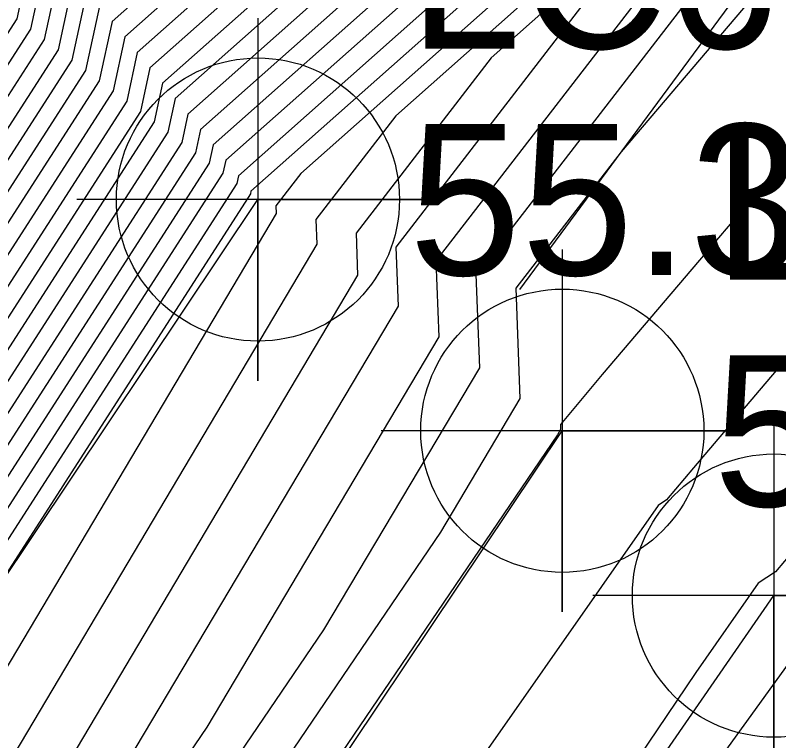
# Model space of a CAD drawing. Extents: x 2188792 to 2191981, y 386090 to 389710.
# Drawn here: x 2190427.45 to 2190440.09, y 388055.88 to 388067.89 of the extents above; entities that cross this region are included whole.
import ezdxf

# ---------------------------------------------------------------- set-up
doc = ezdxf.new("R2010")
doc.units = 0
for name, color, linetype in [('DTM Contours Major', 7, 'Continuous'), ('DTM Contours Minor', 7, 'Continuous'), ('Exist DTM Breakline', 7, 'Continuous'), ('Exist DTM Breakline Cogo Elevation', 7, 'Continuous'), ('Exist DTM Breakline Cogo Number', 7, 'Continuous'), ('Exist DTM Breakline Cogo Point CELL', 7, 'Continuous'), ('Exist Roads EOP', 7, 'Continuous'), ('PH Exist DTM Breakline', 7, 'Continuous')]:
    doc.layers.add(name, color=color, linetype=linetype)

msp = doc.modelspace()

# ---------------------------------------------------------------- linework, layer by layer
at = {"layer": 'DTM Contours Major'}
for points in [[(2190456.968, 388143.272), (2190452.843, 388136.612), (2190448.441, 388130.281), (2190451.372, 388127.134), (2190450.636, 388125.986), (2190446.734, 388119.054), (2190446.581, 388113.115), (2190446.646, 388109.553), (2190445.806, 388106.86), (2190443.995, 388100.056), (2190443.035, 388098.079), (2190442.897, 388090.083), (2190442.374, 388089.388), (2190441.35, 388088.053), (2190440.354, 388086.755), (2190433.538, 388071.769), (2190429.048, 388067.787), (2190428.836, 388066.808), (2190420.919, 388054.511)], [(2190475.942, 388141.574), (2190469.267, 388136.951), (2190469.167, 388136.423), (2190467.257, 388134.871), (2190454.89, 388124.991), (2190454.23, 388123.422), (2190451.318, 388118.249), (2190451.24, 388115.22), (2190451.353, 388109.076), (2190449.904, 388104.434), (2190448.689, 388099.868), (2190446.558, 388095.48), (2190446.462, 388089.92), (2190445.261, 388088.324), (2190442.908, 388085.257), (2190440.62, 388082.274), (2190435.719, 388071.5), (2190430.094, 388066.512), (2190429.974, 388065.957), (2190420.117, 388050.646)], [(2190474.8, 388139.139), (2190473.981, 388134.809), (2190458.312, 388122.073), (2190457.658, 388121.551), (2190456.016, 388117.647), (2190455.902, 388117.443), (2190455.899, 388117.324), (2190456.059, 388108.6), (2190454.002, 388102.007), (2190453.383, 388099.681), (2190450.081, 388092.881), (2190450.026, 388089.757), (2190448.148, 388087.26), (2190444.466, 388082.46), (2190440.885, 388077.793), (2190437.9, 388071.23), (2190431.14, 388065.236), (2190431.112, 388065.105), (2190419.316, 388046.782)], [(2190435.202, 388138.489), (2190434.959, 388136.235), (2190436.515, 388137.557), (2190436.689, 388136.94), (2190441.886, 388131.377), (2190446.32, 388126.618), (2190443.336, 388121.966), (2190442.151, 388119.859), (2190441.922, 388111.011), (2190441.94, 388110.029), (2190441.708, 388109.287), (2190440.149, 388103.43), (2190439.4, 388100.364), (2190439.225, 388091.696), (2190439.053, 388088.958), (2190431.357, 388072.039), (2190428.002, 388069.063), (2190427.699, 388067.66), (2190421.721, 388058.375), (2190415.758, 388048.564)], [(2190488.981, 388129.892), (2190487.769, 388126.62), (2190487.256, 388125.595), (2190487.235, 388124.797), (2190484.633, 388122.542), (2190483.475, 388120.915), (2190468.975, 388101.891), (2190467.307, 388101.871), (2190469.461, 388097.859), (2190463.987, 388090.228), (2190457.484, 388084.266), (2190456.575, 388083.438), (2190454.577, 388081.018), (2190443.113, 388065.617), (2190441.073, 388063.219), (2190438.675, 388060.4), (2190438.233, 388059.872), (2190438.091, 388059.778), (2190430.508, 388048.937)], [(2190458.077, 388099.493), (2190453.603, 388090.281), (2190453.591, 388089.594), (2190451.035, 388086.195), (2190446.024, 388079.664), (2190441.151, 388073.313), (2190440.081, 388070.961), (2190436.901, 388068.141), (2190433.75, 388064.055), (2190433.786, 388063.078), (2190428.682, 388054.494)]]:
    msp.add_lwpolyline(points, dxfattribs=at)
at = {"layer": 'DTM Contours Minor'}
for points in [[(2190444.217, 388149.422), (2190440.213, 388135.495), (2190440.365, 388135.379), (2190442.713, 388132.865), (2190448.341, 388126.825), (2190446.256, 388123.574), (2190443.984, 388119.537), (2190443.785, 388111.852), (2190443.822, 388109.838), (2190443.347, 388108.316), (2190441.179, 388100.168), (2190440.922, 388099.639), (2190440.758, 388090.18), (2190440.642, 388090.026), (2190440.415, 388089.731), (2190440.195, 388089.443), (2190432.23, 388071.931), (2190428.42, 388068.553), (2190428.154, 388067.32), (2190421.4, 388056.83), (2190416.225, 388048.314)], [(2190450.346, 388146.878), (2190443.287, 388135.369), (2190442.861, 388133.889), (2190442.877, 388133.876), (2190443.127, 388133.609), (2190449.351, 388126.928), (2190447.716, 388124.378), (2190444.901, 388119.376), (2190444.717, 388112.273), (2190444.764, 388109.743), (2190444.167, 388107.831), (2190442.118, 388100.131), (2190441.626, 388099.119), (2190441.471, 388090.148), (2190441.22, 388089.814), (2190440.727, 388089.171), (2190440.248, 388088.547), (2190432.666, 388071.877), (2190428.629, 388068.298), (2190428.381, 388067.149), (2190421.24, 388056.057), (2190416.458, 388048.188)], [(2190452.729, 388142.29), (2190445.642, 388132.097), (2190450.362, 388127.031), (2190449.176, 388125.182), (2190445.817, 388119.215), (2190445.649, 388112.694), (2190445.705, 388109.648), (2190444.987, 388107.346), (2190443.056, 388100.093), (2190442.331, 388098.599), (2190442.184, 388090.115), (2190441.797, 388089.601), (2190441.039, 388088.612), (2190440.301, 388087.651), (2190433.102, 388071.823), (2190428.839, 388068.042), (2190428.609, 388066.979), (2190421.08, 388055.284)], [(2190475.843, 388141.834), (2190468.705, 388136.891), (2190467.68, 388137.118), (2190466.724, 388135.576), (2190454.336, 388125.679), (2190453.872, 388124.577), (2190450.401, 388118.41), (2190450.308, 388114.799), (2190450.411, 388109.172), (2190449.085, 388104.919), (2190447.75, 388099.906), (2190445.853, 388096), (2190445.749, 388089.953), (2190444.684, 388088.537), (2190442.596, 388085.816), (2190440.566, 388083.17), (2190435.283, 388071.554), (2190429.885, 388066.767), (2190429.746, 388066.127), (2190420.278, 388051.419)], [(2190459.646, 388141.733), (2190452.956, 388130.934), (2190451.24, 388128.465), (2190452.383, 388127.237), (2190452.096, 388126.789), (2190447.651, 388118.893), (2190447.512, 388113.536), (2190447.587, 388109.457), (2190446.626, 388106.375), (2190444.934, 388100.018), (2190443.74, 388097.56), (2190443.61, 388090.05), (2190442.952, 388089.175), (2190441.662, 388087.494), (2190440.407, 388085.858), (2190433.974, 388071.715), (2190429.257, 388067.532), (2190429.064, 388066.638), (2190420.759, 388053.738)], [(2190476.041, 388141.313), (2190470.374, 388137.389), (2190470.13, 388136.101), (2190465.468, 388132.311), (2190455.443, 388124.303), (2190454.587, 388122.267), (2190452.235, 388118.088), (2190452.171, 388115.641), (2190452.294, 388108.981), (2190450.724, 388103.948), (2190449.628, 388099.831), (2190447.262, 388094.96), (2190447.175, 388089.887), (2190445.839, 388088.111), (2190443.219, 388084.697), (2190440.673, 388081.378), (2190436.155, 388071.446), (2190430.303, 388066.256), (2190430.201, 388065.786), (2190419.957, 388049.873)], [(2190438.719, 388141.118), (2190437.564, 388137.101), (2190437.853, 388136.881), (2190442.3, 388132.121), (2190447.33, 388126.722), (2190444.796, 388122.77), (2190443.067, 388119.698), (2190442.853, 388111.432), (2190442.881, 388109.934), (2190442.528, 388108.802), (2190440.24, 388100.205), (2190440.217, 388100.159), (2190440.149, 388096.229), (2190440.032, 388090.398), (2190440.01, 388090.049), (2190431.793, 388071.985), (2190428.211, 388068.808), (2190427.926, 388067.49), (2190421.561, 388057.603), (2190415.991, 388048.439)], [(2190432.401, 388140.211), (2190431.653, 388133.277), (2190436.44, 388137.344), (2190436.976, 388135.447), (2190441.473, 388130.633), (2190445.309, 388126.515), (2190441.876, 388121.162), (2190441.234, 388120.02), (2190440.99, 388110.59), (2190440.998, 388110.124), (2190440.889, 388109.772), (2190440.149, 388106.995), (2190438.571, 388100.535), (2190438.418, 388092.994), (2190438.096, 388087.868), (2190430.921, 388072.092), (2190427.793, 388069.318), (2190427.471, 388067.831), (2190421.881, 388059.148), (2190415.525, 388048.689)], [(2190462.324, 388140.195), (2190455.121, 388128.567), (2190453.229, 388127.055), (2190453.158, 388126.887), (2190448.568, 388118.732), (2190448.444, 388113.957), (2190448.529, 388109.362), (2190447.445, 388105.89), (2190445.873, 388099.981), (2190444.444, 388097.04), (2190444.323, 388090.018), (2190443.529, 388088.962), (2190441.973, 388086.934), (2190440.46, 388084.962), (2190434.411, 388071.661), (2190429.466, 388067.277), (2190429.291, 388066.468), (2190420.599, 388052.965)], [(2190478.605, 388139.727), (2190476.929, 388136.334), (2190476.231, 388135.878), (2190475.907, 388134.164), (2190474.453, 388132.982), (2190458.924, 388119.007), (2190458.459, 388117.882), (2190457.922, 388116.066), (2190458.594, 388113.181), (2190457.857, 388113.019), (2190457.942, 388108.41), (2190455.642, 388101.036), (2190455.261, 388099.606), (2190451.49, 388091.841), (2190451.452, 388089.692), (2190449.303, 388086.834), (2190445.089, 388081.342), (2190440.991, 388076.001), (2190438.772, 388071.123), (2190432.175, 388065.272), (2190431.763, 388064.738), (2190431.768, 388064.61), (2190422.876, 388049.655)], [(2190475.907, 388139.576), (2190474.944, 388134.487), (2190464.782, 388126.227), (2190458.278, 388120.373), (2190457.139, 388117.619), (2190456.901, 388116.815), (2190457.199, 388115.537), (2190456.872, 388115.465), (2190457, 388108.505), (2190454.822, 388101.522), (2190454.322, 388099.643), (2190450.785, 388092.361), (2190450.739, 388089.725), (2190448.725, 388087.047), (2190444.777, 388081.901), (2190440.938, 388076.897), (2190438.336, 388071.176), (2190431.349, 388064.981), (2190431.339, 388064.934), (2190426.697, 388057.723), (2190420.941, 388048.042)], [(2190488.066, 388139.047), (2190485.735, 388135.095), (2190483.876, 388134.148), (2190483.066, 388132.528), (2190482.958, 388128.364), (2190469.376, 388116.59), (2190463.76, 388108.706), (2190463.803, 388108.505), (2190463.774, 388108.448), (2190463.322, 388105.166), (2190461.527, 388100.625), (2190462.953, 388097.965), (2190457.671, 388091.064), (2190455.071, 388088.68), (2190452.87, 388086.674), (2190452.19, 388085.77), (2190446.647, 388078.545), (2190441.257, 388071.521), (2190440.953, 388070.853), (2190440.051, 388070.053), (2190435.075, 388063.6), (2190435.131, 388062.057), (2190432.552, 388057.72), (2190423.101, 388043.816)], [(2190473.694, 388138.701), (2190473.018, 388135.132), (2190460.101, 388124.633), (2190457.104, 388122.239), (2190455.659, 388118.802), (2190454.985, 388117.604), (2190454.967, 388116.903), (2190455.118, 388108.695), (2190453.183, 388102.492), (2190452.444, 388099.718), (2190449.376, 388093.401), (2190449.314, 388089.79), (2190447.571, 388087.472), (2190444.154, 388083.019), (2190440.832, 388078.69), (2190437.464, 388071.284), (2190430.931, 388065.491), (2190430.884, 388065.275), (2190419.476, 388047.555)], [(2190465.002, 388138.656), (2190460.923, 388132.072), (2190453.782, 388126.367), (2190453.515, 388125.732), (2190449.484, 388118.571), (2190449.376, 388114.378), (2190449.47, 388109.267), (2190448.265, 388105.404), (2190446.812, 388099.943), (2190445.149, 388096.52), (2190445.036, 388089.985), (2190444.107, 388088.749), (2190442.285, 388086.375), (2190440.513, 388084.066), (2190434.847, 388071.608), (2190429.676, 388067.022), (2190429.519, 388066.297), (2190420.438, 388052.192)], [(2190489.203, 388138.621), (2190486.417, 388133.897), (2190486.265, 388133.82), (2190484.462, 388130.217), (2190484.384, 388127.175), (2190474.462, 388118.574), (2190470.045, 388112.373), (2190465.484, 388106.389), (2190464.791, 388106.381), (2190464.485, 388104.16), (2190463.337, 388101.256), (2190465.552, 388097.122), (2190462.879, 388093.629), (2190455.875, 388087.208), (2190453.529, 388085.071), (2190448.372, 388078.825), (2190446.055, 388075.712), (2190441.278, 388070.097), (2190437.48, 388065.633), (2190435.737, 388063.372), (2190435.804, 388061.546), (2190434.488, 388059.333), (2190423.657, 388043.4)], [(2190479.398, 388138.457), (2190477.282, 388134.173), (2190477.255, 388133.12), (2190472.339, 388128.858), (2190459.602, 388117.548), (2190458.942, 388115.317), (2190459.908, 388111.17), (2190459.944, 388111.006), (2190459.838, 388110.793), (2190458.841, 388110.573), (2190458.883, 388108.314), (2190456.461, 388100.551), (2190456.2, 388099.568), (2190452.194, 388091.321), (2190452.165, 388089.66), (2190449.88, 388086.621), (2190445.4, 388080.782), (2190441.044, 388075.105), (2190439.209, 388071.069), (2190433.75, 388066.228), (2190432.425, 388064.51), (2190432.44, 388064.1), (2190424.811, 388051.268)], [(2190472.587, 388138.264), (2190472.055, 388135.455), (2190461.89, 388127.192), (2190456.551, 388122.927), (2190455.302, 388119.957), (2190454.068, 388117.765), (2190454.035, 388116.482), (2190454.177, 388108.791), (2190452.363, 388102.978), (2190451.506, 388099.756), (2190448.671, 388093.92), (2190448.601, 388089.822), (2190446.993, 388087.685), (2190443.843, 388083.579), (2190440.779, 388079.586), (2190437.028, 388071.338), (2190430.722, 388065.746), (2190430.657, 388065.445), (2190419.636, 388048.328)], [(2190471.48, 388137.826), (2190471.093, 388135.778), (2190463.679, 388129.752), (2190455.997, 388123.615), (2190454.944, 388121.112), (2190453.151, 388117.926), (2190453.103, 388116.061), (2190453.235, 388108.886), (2190451.544, 388103.463), (2190450.567, 388099.793), (2190447.967, 388094.44), (2190447.888, 388089.855), (2190446.416, 388087.898), (2190443.531, 388084.138), (2190440.726, 388080.482), (2190436.591, 388071.392), (2190430.512, 388066.001), (2190430.429, 388065.616), (2190419.797, 388049.101)], [(2190488.407, 388133.919), (2190487.093, 388130.372), (2190485.859, 388127.906), (2190485.81, 388125.986), (2190479.547, 388120.558), (2190476.76, 388116.644), (2190467.23, 388104.14), (2190465.781, 388104.122), (2190465.647, 388103.154), (2190465.147, 388101.887), (2190468.151, 388096.28), (2190468.086, 388096.195), (2190456.679, 388085.737), (2190455.052, 388084.254), (2190451.474, 388079.921), (2190444.584, 388070.665), (2190441.176, 388066.658), (2190437.167, 388061.947), (2190436.473, 388061.119), (2190436.476, 388061.036), (2190436.423, 388060.946), (2190424.213, 388042.984)], [(2190489.522, 388124.207), (2190479.843, 388110.378), (2190472.731, 388102.279), (2190470.721, 388099.642), (2190470.662, 388099.641), (2190470.738, 388099.501), (2190459.65, 388084.044), (2190458.288, 388082.795), (2190458.097, 388082.621), (2190457.679, 388082.114), (2190441.642, 388060.569), (2190440.971, 388059.781), (2190440.182, 388058.854), (2190440.037, 388058.68), (2190439.748, 388058.488), (2190438.716, 388057.013), (2190427.769, 388040.788)], [(2190457.138, 388099.531), (2190452.899, 388090.801), (2190452.878, 388089.627), (2190450.457, 388086.408), (2190445.712, 388080.223), (2190441.098, 388074.209), (2190439.645, 388071.015), (2190435.325, 388067.185), (2190433.088, 388064.283), (2190433.113, 388063.589), (2190426.747, 388052.881)], [(2190455.831, 388092.898), (2190454.308, 388089.761), (2190454.304, 388089.562), (2190451.612, 388085.983), (2190446.335, 388079.105), (2190441.204, 388072.417), (2190440.517, 388070.907), (2190438.476, 388069.097), (2190434.412, 388063.828), (2190434.458, 388062.568), (2190430.617, 388056.107), (2190422.545, 388044.232)]]:
    msp.add_lwpolyline(points, dxfattribs=at)
at = {"layer": 'Exist DTM Breakline'}
msp.add_line((2190419.292, 388046.667), (2190431.464, 388064.841), dxfattribs=at)
for points in [[(2190391.278, 388005.082), (2190424.352, 388042.88), (2190436.505, 388061.014)], [(2190397.92, 388000.602), (2190427.869, 388040.727), (2190440.009, 388058.285)]]:
    msp.add_lwpolyline(points, dxfattribs=at)
at = {"layer": 'Exist DTM Breakline Cogo Point CELL'}
for points in [[(2190431.464, 388067.841), (2190431.464, 388061.841), (2190431.464, 388064.841), (2190434.464, 388064.841), (2190428.464, 388064.841)], [(2190436.505, 388064.014), (2190436.505, 388058.014), (2190436.505, 388061.014), (2190439.505, 388061.014), (2190433.505, 388061.014)], [(2190440.009, 388061.285), (2190440.009, 388055.285), (2190440.009, 388058.285), (2190443.009, 388058.285), (2190437.009, 388058.285)]]:
    msp.add_lwpolyline(points, dxfattribs=at)
for centre in [(2190431.464, 388064.841), (2190436.505, 388061.014), (2190440.009, 388058.285)]:
    msp.add_circle(centre, 2.344, dxfattribs=at)
at = {"layer": 'Exist Roads EOP'}
msp.add_lwpolyline([(2191117.249, 388879.058), (2191079.828, 388842.231), (2191041.78, 388804.717), (2191005.521, 388768.388), (2190968.813, 388731.779), (2190932.611, 388694.747), (2190897.463, 388657.367), (2190862.115, 388618.542), (2190828.092, 388579.337), (2190795.886, 388540.624), (2190765.721, 388503.072), (2190733.106, 388461.208), (2190701.312, 388418.791), (2190672.539, 388379.484), (2190643.174, 388339.162), (2190612.645, 388296.995), (2190582.398, 388254.562), (2190551.22, 388211.33), (2190519.268, 388166.971), (2190488.249, 388123.952), (2190458.501, 388082.405), (2190428.971, 388041.571), (2190398.227, 387998.986)], dxfattribs=at)
at = {"layer": 'PH Exist DTM Breakline'}
msp.add_lwpolyline([(2190456.089, 388117.41), (2190459.843, 388111.071), (2190459.788, 388108.223), (2190458.26, 388099.486), (2190454.596, 388089.549), (2190452.302, 388085.728), (2190446.8, 388078.269), (2190441.299, 388070.811), (2190435.798, 388063.352)], dxfattribs=at)

# ---------------------------------------------------------------- texts
at = {"layer": 'Exist DTM Breakline Cogo Elevation'}
for s, p in [('55.31', (2190433.964, 388063.591)), ('56.81', (2190439.005, 388059.764))]:
    msp.add_text(s, height=2.5, dxfattribs=at).set_placement(p)
at = {"layer": 'Exist DTM Breakline Cogo Number'}
for s, p in [('LC657', (2190433.964, 388067.341)), ('LC656', (2190439.005, 388063.514))]:
    msp.add_text(s, height=2.5, dxfattribs=at).set_placement(p)

doc.saveas('drawing.dxf')
